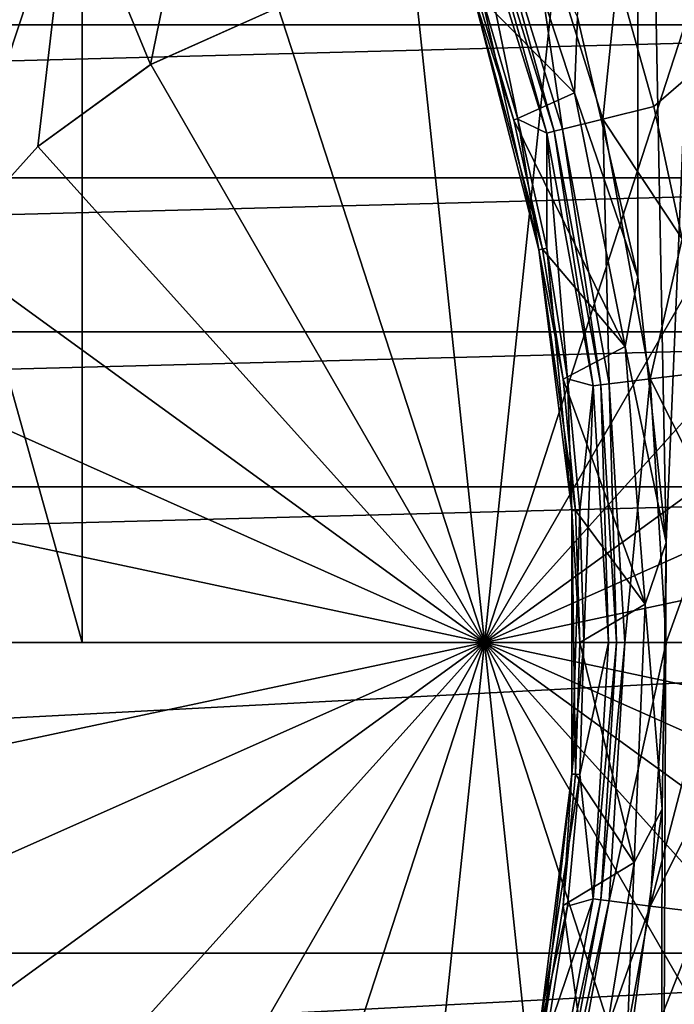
# Model space of a CAD drawing. Header units: millimetres. Extents: x -108 to 102, y -42 to 80.
# Tile 525 of 539: x 66 to 71, y 32 to 39. Entities that reach past the tile are written whole.
import ezdxf

# ---------------------------------------------------------------- set-up
doc = ezdxf.new("R2010")
doc.units = ezdxf.units.MM
doc.header["$LTSCALE"] = 81.481481
for name, color, linetype in [('21', 7, 'CONTINUOUS'), ('2692', 7, 'CONTINUOUS'), ('2694', 7, 'CONTINUOUS'), ('2698', 7, 'CONTINUOUS'), ('2701', 7, 'CONTINUOUS'), ('2702', 7, 'CONTINUOUS'), ('2704', 7, 'CONTINUOUS'), ('2706', 7, 'CONTINUOUS'), ('2707', 7, 'CONTINUOUS'), ('2709', 7, 'CONTINUOUS'), ('2711', 7, 'CONTINUOUS'), ('2713', 7, 'CONTINUOUS'), ('2715', 7, 'CONTINUOUS'), ('2718', 7, 'CONTINUOUS'), ('2719', 7, 'CONTINUOUS'), ('2720', 7, 'CONTINUOUS'), ('2783', 7, 'CONTINUOUS'), ('2784', 7, 'CONTINUOUS'), ('43', 7, 'CONTINUOUS'), ('45', 7, 'CONTINUOUS'), ('46', 7, 'CONTINUOUS'), ('5', 7, 'CONTINUOUS')]:
    doc.layers.add(name, color=color, linetype=linetype)

msp = doc.modelspace()

# ---------------------------------------------------------------- linework, layer by layer
at = {"layer": '21', "color": 7, "linetype": 'CONTINUOUS', "true_color": 0x96918c}
for points in [[(67.3854, 40.6608, 115.05), (67.0127, 38.8298, 115.05), (66.4094, 40.2862, 115.05), (67.3854, 40.6608, 115.05)], [(67.9677, 39.255, 115.05), (67.0127, 38.8298, 115.05), (67.3854, 40.6608, 115.05), (67.9677, 39.255, 115.05)], [(66.4094, 40.2862, 115.05), (65.4676, 37.4384, 115.05), (65.3769, 40.1227, 115.05), (66.4094, 40.2862, 115.05)], [(66.167, 38.2153, 115.05), (65.4676, 37.4384, 115.05), (66.4094, 40.2862, 115.05), (66.167, 38.2153, 115.05)], [(67.0127, 38.8298, 115.05), (66.167, 38.2153, 115.05), (66.4094, 40.2862, 115.05), (67.0127, 38.8298, 115.05)]]:
    msp.add_3dface(points, dxfattribs=at)
at = {"layer": '2692', "color": 7, "linetype": 'CONTINUOUS'}
for points in [[(70.5113, 39.4887, 106.55), (70.7829, 38.5141, 106.55), (71.6472, 39.2609, 104.7427), (70.5113, 39.4887, 106.55)], [(70.7829, 38.5141, 106.55), (70.9958, 37.5222, 106.55), (71.6472, 39.2609, 104.7427), (70.7829, 38.5141, 106.55)]]:
    msp.add_3dface(points, dxfattribs=at)
at = {"layer": '2694', "color": 7, "linetype": 'CONTINUOUS'}
for points in [[(70.6627, 37.2367, 96.55), (70.2094, 39.1841, 96.55), (70.6667, 46.0734, 96.55), (70.6627, 37.2367, 96.55)], [(70.8756, 35.2494, 96.55), (70.6627, 37.2367, 96.55), (70.6667, 46.0734, 96.55), (70.8756, 35.2494, 96.55)], [(71.2869, 45.1538, 96.55), (70.8756, 35.2494, 96.55), (70.6667, 46.0734, 96.55), (71.2869, 45.1538, 96.55)], [(70.8258, 23.152, 96.55), (70.8756, 35.2494, 96.55), (71.2869, 45.1538, 96.55), (70.8258, 23.152, 96.55)], [(71.434, 24.0818, 96.55), (70.8258, 23.152, 96.55), (71.2869, 45.1538, 96.55), (71.434, 24.0818, 96.55)], [(70.845, 33.2513, 96.55), (70.8756, 35.2494, 96.55), (70.8258, 23.152, 96.55), (70.845, 33.2513, 96.55)], [(70.5717, 31.272, 96.55), (70.845, 33.2513, 96.55), (70.8258, 23.152, 96.55), (70.5717, 31.272, 96.55)]]:
    msp.add_3dface(points, dxfattribs=at)
at = {"layer": '2698', "color": 7, "linetype": 'CONTINUOUS'}
for points in [[(69.4873, 39.3696, 102.3086), (69.7635, 38.419, 102.3086), (69.4068, 40.1534, 102.4929), (69.4873, 39.3696, 102.3086)], [(69.4068, 40.1534, 102.4929), (69.7635, 38.419, 102.3086), (69.9796, 38.3154, 102.4929), (69.4068, 40.1534, 102.4929)], [(69.7635, 38.419, 102.3086), (69.9795, 37.4528, 102.3086), (69.9796, 38.3154, 102.4929), (69.7635, 38.419, 102.3086)], [(69.9795, 37.4528, 102.3086), (70.1343, 36.4751, 102.3086), (69.9796, 38.3154, 102.4929), (69.9795, 37.4528, 102.3086)], [(69.9796, 38.3154, 102.4929), (70.1343, 36.4751, 102.3086), (70.3266, 36.4217, 102.4929), (69.9796, 38.3154, 102.4929)], [(70.1343, 36.4751, 102.3086), (70.2275, 35.4895, 102.3086), (70.3266, 36.4217, 102.4929), (70.1343, 36.4751, 102.3086)], [(70.2275, 35.4895, 102.3086), (70.2586, 34.5, 102.3086), (70.3266, 36.4217, 102.4929), (70.2275, 35.4895, 102.3086)], [(70.3266, 36.4217, 102.4929), (70.2586, 34.5, 102.3086), (70.4429, 34.5, 102.4929), (70.3266, 36.4217, 102.4929)], [(70.2586, 34.5, 102.3086), (70.2275, 33.5105, 102.3086), (70.4429, 34.5, 102.4929), (70.2586, 34.5, 102.3086)], [(70.4429, 34.5, 102.4929), (70.2275, 33.5105, 102.3086), (70.3266, 32.5783, 102.4929), (70.4429, 34.5, 102.4929)], [(70.2275, 33.5105, 102.3086), (70.1343, 32.5249, 102.3086), (70.3266, 32.5783, 102.4929), (70.2275, 33.5105, 102.3086)], [(70.1343, 32.5249, 102.3086), (69.9794, 31.5471, 102.3086), (70.3266, 32.5783, 102.4929), (70.1343, 32.5249, 102.3086)], [(70.3266, 32.5783, 102.4929), (69.9794, 31.5471, 102.3086), (69.9796, 30.6846, 102.4929), (70.3266, 32.5783, 102.4929)]]:
    msp.add_3dface(points, dxfattribs=at)
at = {"layer": '2701', "color": 7, "linetype": 'CONTINUOUS'}
for points in [[(69.4616, 40.1742, 102.6308), (70.0364, 38.3294, 102.6308), (69.5206, 40.1966, 106.25), (69.4616, 40.1742, 102.6308)], [(69.5206, 40.1966, 106.25), (70.0364, 38.3294, 102.6308), (70.0978, 38.3445, 106.25), (69.5206, 40.1966, 106.25)], [(70.0364, 38.3294, 102.6308), (70.3847, 36.4287, 102.6308), (70.0978, 38.3445, 106.25), (70.0364, 38.3294, 102.6308)], [(70.0978, 38.3445, 106.25), (70.3847, 36.4287, 102.6308), (70.4475, 36.4364, 106.25), (70.0978, 38.3445, 106.25)], [(70.3847, 36.4287, 102.6308), (70.5014, 34.5, 102.6308), (70.4475, 36.4364, 106.25), (70.3847, 36.4287, 102.6308)], [(70.4475, 36.4364, 106.25), (70.5014, 34.5, 102.6308), (70.5646, 34.5, 106.25), (70.4475, 36.4364, 106.25)], [(70.5014, 34.5, 102.6308), (70.3847, 32.5712, 102.6308), (70.5646, 34.5, 106.25), (70.5014, 34.5, 102.6308)], [(70.5646, 34.5, 106.25), (70.3847, 32.5712, 102.6308), (70.4475, 32.5636, 106.25), (70.5646, 34.5, 106.25)], [(70.3847, 32.5712, 102.6308), (70.0364, 30.6706, 102.6308), (70.4475, 32.5636, 106.25), (70.3847, 32.5712, 102.6308)], [(70.4475, 32.5636, 106.25), (70.0364, 30.6706, 102.6308), (70.0978, 30.6555, 106.25), (70.4475, 32.5636, 106.25)]]:
    msp.add_3dface(points, dxfattribs=at)
at = {"layer": '2702', "color": 7, "linetype": 'CONTINUOUS'}
for points in [[(69.4068, 40.1534, 102.4929), (69.9796, 38.3154, 102.4929), (69.4616, 40.1742, 102.6308), (69.4068, 40.1534, 102.4929)], [(69.9796, 38.3154, 102.4929), (70.0364, 38.3294, 102.6308), (69.4616, 40.1742, 102.6308), (69.9796, 38.3154, 102.4929)], [(69.9796, 38.3154, 102.4929), (70.3266, 36.4217, 102.4929), (70.0364, 38.3294, 102.6308), (69.9796, 38.3154, 102.4929)], [(70.3266, 36.4217, 102.4929), (70.3847, 36.4287, 102.6308), (70.0364, 38.3294, 102.6308), (70.3266, 36.4217, 102.4929)], [(70.3266, 36.4217, 102.4929), (70.4429, 34.5, 102.4929), (70.3847, 36.4287, 102.6308), (70.3266, 36.4217, 102.4929)], [(70.4429, 34.5, 102.4929), (70.5014, 34.5, 102.6308), (70.3847, 36.4287, 102.6308), (70.4429, 34.5, 102.4929)], [(70.4429, 34.5, 102.4929), (70.3266, 32.5783, 102.4929), (70.5014, 34.5, 102.6308), (70.4429, 34.5, 102.4929)], [(70.3266, 32.5783, 102.4929), (70.3847, 32.5712, 102.6308), (70.5014, 34.5, 102.6308), (70.3266, 32.5783, 102.4929)], [(70.3266, 32.5783, 102.4929), (69.9796, 30.6846, 102.4929), (70.3847, 32.5712, 102.6308), (70.3266, 32.5783, 102.4929)], [(69.9796, 30.6846, 102.4929), (70.0364, 30.6706, 102.6308), (70.3847, 32.5712, 102.6308), (69.9796, 30.6846, 102.4929)]]:
    msp.add_3dface(points, dxfattribs=at)
at = {"layer": '2704', "color": 7, "linetype": 'CONTINUOUS'}
for points in [[(70.1886, 38.6162, 96.65), (69.4571, 39.3598, 97.5036), (69.5862, 40.4568, 96.65), (70.1886, 38.6162, 96.65)], [(69.7327, 38.4111, 97.5036), (69.4571, 39.3598, 97.5036), (70.1886, 38.6162, 96.65), (69.7327, 38.4111, 97.5036)], [(70.5674, 36.717, 96.65), (69.7327, 38.4111, 97.5036), (70.1886, 38.6162, 96.65), (70.5674, 36.717, 96.65)], [(69.9482, 37.4469, 97.5036), (69.7327, 38.4111, 97.5036), (70.5674, 36.717, 96.65), (69.9482, 37.4469, 97.5036)], [(70.1028, 36.4711, 97.5036), (69.9482, 37.4469, 97.5036), (70.5674, 36.717, 96.65), (70.1028, 36.4711, 97.5036)], [(70.7171, 34.7861, 96.65), (70.1028, 36.4711, 97.5036), (70.5674, 36.717, 96.65), (70.7171, 34.7861, 96.65)], [(70.1958, 35.4875, 97.5036), (70.1028, 36.4711, 97.5036), (70.7171, 34.7861, 96.65), (70.1958, 35.4875, 97.5036)], [(70.2268, 34.5, 97.5036), (70.1958, 35.4875, 97.5036), (70.7171, 34.7861, 96.65), (70.2268, 34.5, 97.5036)], [(70.6356, 32.8511, 96.65), (70.2268, 34.5, 97.5036), (70.7171, 34.7861, 96.65), (70.6356, 32.8511, 96.65)], [(70.1958, 33.5125, 97.5036), (70.2268, 34.5, 97.5036), (70.6356, 32.8511, 96.65), (70.1958, 33.5125, 97.5036)], [(70.1028, 32.5289, 97.5036), (70.1958, 33.5125, 97.5036), (70.6356, 32.8511, 96.65), (70.1028, 32.5289, 97.5036)], [(70.324, 30.9397, 96.65), (70.1028, 32.5289, 97.5036), (70.6356, 32.8511, 96.65), (70.324, 30.9397, 96.65)], [(69.9482, 31.5531, 97.5036), (70.1028, 32.5289, 97.5036), (70.324, 30.9397, 96.65), (69.9482, 31.5531, 97.5036)]]:
    msp.add_3dface(points, dxfattribs=at)
at = {"layer": '2706', "color": 7, "linetype": 'CONTINUOUS'}
for points in [[(70.2094, 39.1841, 96.55), (70.1886, 38.6162, 96.65), (69.5862, 40.4568, 96.65), (70.2094, 39.1841, 96.55)], [(70.2094, 39.1841, 96.55), (70.6627, 37.2367, 96.55), (70.1886, 38.6162, 96.65), (70.2094, 39.1841, 96.55)], [(70.6627, 37.2367, 96.55), (70.5674, 36.717, 96.65), (70.1886, 38.6162, 96.65), (70.6627, 37.2367, 96.55)], [(70.6627, 37.2367, 96.55), (70.8756, 35.2494, 96.55), (70.5674, 36.717, 96.65), (70.6627, 37.2367, 96.55)], [(70.8756, 35.2494, 96.55), (70.7171, 34.7861, 96.65), (70.5674, 36.717, 96.65), (70.8756, 35.2494, 96.55)], [(70.8756, 35.2494, 96.55), (70.845, 33.2513, 96.55), (70.7171, 34.7861, 96.65), (70.8756, 35.2494, 96.55)], [(70.845, 33.2513, 96.55), (70.6356, 32.8511, 96.65), (70.7171, 34.7861, 96.65), (70.845, 33.2513, 96.55)], [(70.845, 33.2513, 96.55), (70.5717, 31.272, 96.55), (70.6356, 32.8511, 96.65), (70.845, 33.2513, 96.55)], [(70.5717, 31.272, 96.55), (70.324, 30.9397, 96.65), (70.6356, 32.8511, 96.65), (70.5717, 31.272, 96.55)]]:
    msp.add_3dface(points, dxfattribs=at)
at = {"layer": '2707', "color": 7, "linetype": 'CONTINUOUS'}
for points in [[(70.3991, 38.4195, 106.55), (70.5113, 39.4887, 106.55), (69.8109, 40.3068, 106.55), (70.3991, 38.4195, 106.55)], [(70.7829, 38.5141, 106.55), (70.5113, 39.4887, 106.55), (70.3991, 38.4195, 106.55), (70.7829, 38.5141, 106.55)], [(70.9958, 37.5222, 106.55), (70.7829, 38.5141, 106.55), (70.3991, 38.4195, 106.55), (70.9958, 37.5222, 106.55)], [(70.7557, 36.4745, 106.55), (70.9958, 37.5222, 106.55), (70.3991, 38.4195, 106.55), (70.7557, 36.4745, 106.55)], [(71.1481, 36.5222, 106.55), (70.9958, 37.5222, 106.55), (70.7557, 36.4745, 106.55), (71.1481, 36.5222, 106.55)], [(71.2398, 35.5123, 106.55), (71.1481, 36.5222, 106.55), (70.7557, 36.4745, 106.55), (71.2398, 35.5123, 106.55)], [(70.8752, 34.5, 106.55), (71.2398, 35.5123, 106.55), (70.7557, 36.4745, 106.55), (70.8752, 34.5, 106.55)], [(71.2705, 34.5, 106.55), (71.2398, 35.5123, 106.55), (70.8752, 34.5, 106.55), (71.2705, 34.5, 106.55)], [(71.2398, 33.4877, 106.55), (71.2705, 34.5, 106.55), (70.7557, 32.5255, 106.55), (71.2398, 33.4877, 106.55)], [(70.7557, 32.5255, 106.55), (71.2705, 34.5, 106.55), (70.8752, 34.5, 106.55), (70.7557, 32.5255, 106.55)], [(71.1481, 32.4778, 106.55), (71.2398, 33.4877, 106.55), (70.7557, 32.5255, 106.55), (71.1481, 32.4778, 106.55)], [(70.3991, 30.5805, 106.55), (71.1481, 32.4778, 106.55), (70.7557, 32.5255, 106.55), (70.3991, 30.5805, 106.55)], [(70.9958, 31.4778, 106.55), (71.1481, 32.4778, 106.55), (70.3991, 30.5805, 106.55), (70.9958, 31.4778, 106.55)]]:
    msp.add_3dface(points, dxfattribs=at)
at = {"layer": '2709', "color": 7, "linetype": 'CONTINUOUS'}
for points in [[(69.5206, 40.1966, 106.25), (70.0978, 38.3445, 106.25), (69.8109, 40.3068, 106.55), (69.5206, 40.1966, 106.25)], [(70.0978, 38.3445, 106.25), (70.3991, 38.4195, 106.55), (69.8109, 40.3068, 106.55), (70.0978, 38.3445, 106.25)], [(70.0978, 38.3445, 106.25), (70.4475, 36.4364, 106.25), (70.3991, 38.4195, 106.55), (70.0978, 38.3445, 106.25)], [(70.4475, 36.4364, 106.25), (70.7557, 36.4745, 106.55), (70.3991, 38.4195, 106.55), (70.4475, 36.4364, 106.25)], [(70.4475, 36.4364, 106.25), (70.5646, 34.5, 106.25), (70.7557, 36.4745, 106.55), (70.4475, 36.4364, 106.25)], [(70.5646, 34.5, 106.25), (70.8752, 34.5, 106.55), (70.7557, 36.4745, 106.55), (70.5646, 34.5, 106.25)], [(70.5646, 34.5, 106.25), (70.4475, 32.5636, 106.25), (70.8752, 34.5, 106.55), (70.5646, 34.5, 106.25)], [(70.4475, 32.5636, 106.25), (70.7557, 32.5255, 106.55), (70.8752, 34.5, 106.55), (70.4475, 32.5636, 106.25)], [(70.4475, 32.5636, 106.25), (70.0978, 30.6555, 106.25), (70.7557, 32.5255, 106.55), (70.4475, 32.5636, 106.25)], [(70.0978, 30.6555, 106.25), (70.3991, 30.5805, 106.55), (70.7557, 32.5255, 106.55), (70.0978, 30.6555, 106.25)]]:
    msp.add_3dface(points, dxfattribs=at)
at = {"layer": '2711', "color": 7, "linetype": 'CONTINUOUS'}
for points in [[(69.9219, 37.4419, 102.1672), (69.4316, 39.3516, 102.1672), (69.9219, 37.4419, 97.6036), (69.9219, 37.4419, 102.1672)], [(69.9219, 37.4419, 97.6036), (69.4316, 39.3516, 102.1672), (69.4316, 39.3516, 97.6036), (69.9219, 37.4419, 97.6036)], [(70.169, 35.4858, 102.1672), (69.9219, 37.4419, 102.1672), (70.169, 35.4858, 97.6036), (70.169, 35.4858, 102.1672)], [(70.169, 35.4858, 97.6036), (69.9219, 37.4419, 102.1672), (69.9219, 37.4419, 97.6036), (70.169, 35.4858, 97.6036)], [(70.169, 33.5142, 102.1672), (70.169, 35.4858, 102.1672), (70.169, 33.5142, 97.6036), (70.169, 33.5142, 102.1672)], [(70.169, 33.5142, 97.6036), (70.169, 35.4858, 102.1672), (70.169, 35.4858, 97.6036), (70.169, 33.5142, 97.6036)], [(69.9219, 31.5581, 102.1672), (70.169, 33.5142, 102.1672), (69.9219, 31.5581, 97.6036), (69.9219, 31.5581, 102.1672)], [(69.9219, 31.5581, 97.6036), (70.169, 33.5142, 102.1672), (70.169, 33.5142, 97.6036), (69.9219, 31.5581, 97.6036)]]:
    msp.add_3dface(points, dxfattribs=at)
at = {"layer": '2713', "color": 7, "linetype": 'CONTINUOUS'}
for points in [[(69.4571, 39.3598, 97.5036), (69.7327, 38.4111, 97.5036), (69.4316, 39.3516, 97.6036), (69.4571, 39.3598, 97.5036)], [(69.7327, 38.4111, 97.5036), (69.9482, 37.4469, 97.5036), (69.4316, 39.3516, 97.6036), (69.7327, 38.4111, 97.5036)], [(69.9482, 37.4469, 97.5036), (69.9219, 37.4419, 97.6036), (69.4316, 39.3516, 97.6036), (69.9482, 37.4469, 97.5036)], [(69.9482, 37.4469, 97.5036), (70.1028, 36.4711, 97.5036), (69.9219, 37.4419, 97.6036), (69.9482, 37.4469, 97.5036)], [(70.1028, 36.4711, 97.5036), (70.1958, 35.4875, 97.5036), (69.9219, 37.4419, 97.6036), (70.1028, 36.4711, 97.5036)], [(70.1958, 35.4875, 97.5036), (70.169, 35.4858, 97.6036), (69.9219, 37.4419, 97.6036), (70.1958, 35.4875, 97.5036)], [(70.1958, 35.4875, 97.5036), (70.2268, 34.5, 97.5036), (70.169, 35.4858, 97.6036), (70.1958, 35.4875, 97.5036)], [(70.2268, 34.5, 97.5036), (70.1958, 33.5125, 97.5036), (70.169, 35.4858, 97.6036), (70.2268, 34.5, 97.5036)], [(70.1958, 33.5125, 97.5036), (70.169, 33.5142, 97.6036), (70.169, 35.4858, 97.6036), (70.1958, 33.5125, 97.5036)], [(69.9482, 31.5531, 97.5036), (69.9219, 31.5581, 97.6036), (70.169, 33.5142, 97.6036), (69.9482, 31.5531, 97.5036)], [(70.1028, 32.5289, 97.5036), (69.9482, 31.5531, 97.5036), (70.169, 33.5142, 97.6036), (70.1028, 32.5289, 97.5036)], [(70.1958, 33.5125, 97.5036), (70.1028, 32.5289, 97.5036), (70.169, 33.5142, 97.6036), (70.1958, 33.5125, 97.5036)]]:
    msp.add_3dface(points, dxfattribs=at)
at = {"layer": '2715', "color": 7, "linetype": 'CONTINUOUS'}
for points in [[(69.4316, 39.3516, 102.1672), (69.9219, 37.4419, 102.1672), (69.4873, 39.3696, 102.3086), (69.4316, 39.3516, 102.1672)], [(69.9219, 37.4419, 102.1672), (69.7635, 38.419, 102.3086), (69.4873, 39.3696, 102.3086), (69.9219, 37.4419, 102.1672)], [(69.9219, 37.4419, 102.1672), (69.9795, 37.4528, 102.3086), (69.7635, 38.419, 102.3086), (69.9219, 37.4419, 102.1672)], [(69.9219, 37.4419, 102.1672), (70.169, 35.4858, 102.1672), (69.9795, 37.4528, 102.3086), (69.9219, 37.4419, 102.1672)], [(70.169, 35.4858, 102.1672), (70.1343, 36.4751, 102.3086), (69.9795, 37.4528, 102.3086), (70.169, 35.4858, 102.1672)], [(70.169, 35.4858, 102.1672), (70.2275, 35.4895, 102.3086), (70.1343, 36.4751, 102.3086), (70.169, 35.4858, 102.1672)], [(70.169, 35.4858, 102.1672), (70.169, 33.5142, 102.1672), (70.2275, 35.4895, 102.3086), (70.169, 35.4858, 102.1672)], [(70.169, 33.5142, 102.1672), (70.2586, 34.5, 102.3086), (70.2275, 35.4895, 102.3086), (70.169, 33.5142, 102.1672)], [(70.169, 33.5142, 102.1672), (70.2275, 33.5105, 102.3086), (70.2586, 34.5, 102.3086), (70.169, 33.5142, 102.1672)], [(70.169, 33.5142, 102.1672), (69.9219, 31.5581, 102.1672), (70.2275, 33.5105, 102.3086), (70.169, 33.5142, 102.1672)], [(69.9219, 31.5581, 102.1672), (70.1343, 32.5249, 102.3086), (70.2275, 33.5105, 102.3086), (69.9219, 31.5581, 102.1672)], [(69.9219, 31.5581, 102.1672), (69.9794, 31.5471, 102.3086), (70.1343, 32.5249, 102.3086), (69.9219, 31.5581, 102.1672)]]:
    msp.add_3dface(points, dxfattribs=at)
at = {"layer": '2718', "color": 7, "linetype": 'CONTINUOUS'}
for points in [[(56.5, 70.3, 98.25), (56.5, 34.5, 98.25), (66.5, 70.3, 98.25), (56.5, 70.3, 98.25)], [(56.5, 34.5, 98.25), (66.5, 34.5, 98.25), (66.5, 70.3, 98.25), (56.5, 34.5, 98.25)]]:
    msp.add_3dface(points, dxfattribs=at)
at = {"layer": '2719', "color": 7, "linetype": 'CONTINUOUS'}
for points in [[(66.5, 34.5, 97.25), (66.5, 70.3, 97.25), (66.5, 34.5, 98.25), (66.5, 34.5, 97.25)], [(66.5, 34.5, 98.25), (66.5, 70.3, 97.25), (66.5, 70.3, 98.25), (66.5, 34.5, 98.25)]]:
    msp.add_3dface(points, dxfattribs=at)
at = {"layer": '2720', "color": 7, "linetype": 'CONTINUOUS'}
for points in [[(56.5, 34.5, 97.25), (56.5, 70.3, 97.25), (66.5, 34.5, 97.25), (56.5, 34.5, 97.25)], [(66.5, 34.5, 97.25), (56.5, 70.3, 97.25), (66.5, 70.3, 97.25), (66.5, 34.5, 97.25)]]:
    msp.add_3dface(points, dxfattribs=at)
at = {"layer": '2783', "color": 7, "linetype": 'CONTINUOUS', "true_color": 0x96918c}
for points in [[(-58.5301, 35.1472, 82.05), (-58.5301, 33.8528, 82.05), (87.5, -10.5, 82.05), (-58.5301, 35.1472, 82.05)], [(43.8012, 16.7209, 82.05), (-58.5301, 35.1472, 82.05), (87.5, -10.5, 82.05), (43.8012, 16.7209, 82.05)], [(-58.5301, 33.8528, 82.05), (-58.768, 32.5834, 82.05), (87.5, -10.5, 82.05), (-58.5301, 33.8528, 82.05)], [(-58.768, 32.5834, 82.05), (-59.234, 31.3807, 82.05), (87.5, -10.5, 82.05), (-58.768, 32.5834, 82.05)]]:
    msp.add_3dface(points, dxfattribs=at)
at = {"layer": '2784', "color": 7, "linetype": 'CONTINUOUS', "true_color": 0x96918c}
for points in [[(-59.9131, 38.7171, 80.05), (-60.7847, 39.6736, 80.05), (87.5, 79.5, 80.05), (-59.9131, 38.7171, 80.05)], [(-59.234, 37.6193, 80.05), (-59.9131, 38.7171, 80.05), (87.5, 79.5, 80.05), (-59.234, 37.6193, 80.05)], [(-58.768, 36.4166, 80.05), (-59.234, 37.6193, 80.05), (87.5, 79.5, 80.05), (-58.768, 36.4166, 80.05)], [(-58.5301, 35.1472, 80.05), (-58.768, 36.4166, 80.05), (87.5, 79.5, 80.05), (-58.5301, 35.1472, 80.05)], [(-58.5301, 33.8528, 80.05), (-58.5301, 35.1472, 80.05), (87.5, 79.5, 80.05), (-58.5301, 33.8528, 80.05)], [(43.8012, 52.2791, 80.05), (-58.5301, 33.8528, 80.05), (87.5, 79.5, 80.05), (43.8012, 52.2791, 80.05)]]:
    msp.add_3dface(points, dxfattribs=at)
at = {"layer": '43', "color": 7, "linetype": 'CONTINUOUS', "true_color": 0x96918c}
for points in [[(64.513, 34.5, 116.05), (69.513, 34.5, 119.0543), (64.6223, 33.4604, 116.05), (64.513, 34.5, 116.05)], [(64.6223, 33.4604, 116.05), (69.513, 34.5, 119.0543), (64.9453, 32.4663, 116.05), (64.6223, 33.4604, 116.05)], [(64.9453, 32.4663, 116.05), (69.513, 34.5, 119.0543), (65.4679, 31.5611, 116.05), (64.9453, 32.4663, 116.05)], [(65.4679, 31.5611, 116.05), (69.513, 34.5, 119.0543), (66.1673, 30.7843, 116.05), (65.4679, 31.5611, 116.05)], [(66.1673, 30.7843, 116.05), (69.513, 34.5, 119.0543), (67.013, 30.1699, 116.05), (66.1673, 30.7843, 116.05)], [(67.013, 30.1699, 116.05), (69.513, 34.5, 119.0543), (67.9679, 29.7447, 116.05), (67.013, 30.1699, 116.05)], [(67.9679, 29.7447, 116.05), (69.513, 34.5, 119.0543), (68.9904, 29.5274, 116.05), (67.9679, 29.7447, 116.05)], [(68.9904, 29.5274, 116.05), (69.513, 34.5, 119.0543), (70.0356, 29.5274, 116.05), (68.9904, 29.5274, 116.05)], [(70.0356, 29.5274, 116.05), (69.513, 34.5, 119.0543), (71.0581, 29.7447, 116.05), (70.0356, 29.5274, 116.05)], [(71.0581, 29.7447, 116.05), (69.513, 34.5, 119.0543), (72.013, 30.1699, 116.05), (71.0581, 29.7447, 116.05)], [(72.013, 30.1699, 116.05), (69.513, 34.5, 119.0543), (72.8587, 30.7843, 116.05), (72.013, 30.1699, 116.05)], [(72.8587, 30.7843, 116.05), (69.513, 34.5, 119.0543), (73.5581, 31.5611, 116.05), (72.8587, 30.7843, 116.05)], [(73.5581, 31.5611, 116.05), (69.513, 34.5, 119.0543), (74.0807, 32.4663, 116.05), (73.5581, 31.5611, 116.05)], [(74.0807, 32.4663, 116.05), (69.513, 34.5, 119.0543), (74.4037, 33.4604, 116.05), (74.0807, 32.4663, 116.05)], [(74.4037, 33.4604, 116.05), (69.513, 34.5, 119.0543), (74.513, 34.5, 116.05), (74.4037, 33.4604, 116.05)]]:
    msp.add_3dface(points, dxfattribs=at)
at = {"layer": '45', "color": 7, "linetype": 'CONTINUOUS', "true_color": 0x96918c}
for points in [[(68.9904, 39.4726, 116.05), (69.513, 34.5, 119.0543), (67.9679, 39.2553, 116.05), (68.9904, 39.4726, 116.05)], [(70.0356, 39.4726, 116.05), (69.513, 34.5, 119.0543), (68.9904, 39.4726, 116.05), (70.0356, 39.4726, 116.05)], [(71.0581, 39.2553, 116.05), (69.513, 34.5, 119.0543), (70.0356, 39.4726, 116.05), (71.0581, 39.2553, 116.05)], [(67.9679, 39.2553, 116.05), (69.513, 34.5, 119.0543), (67.013, 38.8301, 116.05), (67.9679, 39.2553, 116.05)], [(72.013, 38.8301, 116.05), (69.513, 34.5, 119.0543), (71.0581, 39.2553, 116.05), (72.013, 38.8301, 116.05)], [(67.013, 38.8301, 116.05), (69.513, 34.5, 119.0543), (66.1673, 38.2157, 116.05), (67.013, 38.8301, 116.05)], [(72.8587, 38.2157, 116.05), (69.513, 34.5, 119.0543), (72.013, 38.8301, 116.05), (72.8587, 38.2157, 116.05)], [(66.1673, 38.2157, 116.05), (69.513, 34.5, 119.0543), (65.4679, 37.4389, 116.05), (66.1673, 38.2157, 116.05)], [(73.5581, 37.4389, 116.05), (69.513, 34.5, 119.0543), (72.8587, 38.2157, 116.05), (73.5581, 37.4389, 116.05)], [(65.4679, 37.4389, 116.05), (69.513, 34.5, 119.0543), (64.9453, 36.5337, 116.05), (65.4679, 37.4389, 116.05)], [(74.0807, 36.5337, 116.05), (69.513, 34.5, 119.0543), (73.5581, 37.4389, 116.05), (74.0807, 36.5337, 116.05)], [(64.9453, 36.5337, 116.05), (69.513, 34.5, 119.0543), (64.6223, 35.5396, 116.05), (64.9453, 36.5337, 116.05)], [(74.4037, 35.5396, 116.05), (69.513, 34.5, 119.0543), (74.0807, 36.5337, 116.05), (74.4037, 35.5396, 116.05)], [(69.513, 34.5, 119.0543), (64.513, 34.5, 116.05), (64.6223, 35.5396, 116.05), (69.513, 34.5, 119.0543)], [(74.513, 34.5, 116.05), (69.513, 34.5, 119.0543), (74.4037, 35.5396, 116.05), (74.513, 34.5, 116.05)]]:
    msp.add_3dface(points, dxfattribs=at)
at = {"layer": '46', "color": 7, "linetype": 'CONTINUOUS', "true_color": 0x96918c}
for points in [[(67.0127, 38.8298, 115.05), (67.9677, 39.255, 115.05), (67.013, 38.8301, 116.05), (67.0127, 38.8298, 115.05)], [(67.9677, 39.255, 115.05), (67.9679, 39.2553, 116.05), (67.013, 38.8301, 116.05), (67.9677, 39.255, 115.05)], [(66.167, 38.2153, 115.05), (67.0127, 38.8298, 115.05), (66.1673, 38.2157, 116.05), (66.167, 38.2153, 115.05)], [(67.0127, 38.8298, 115.05), (67.013, 38.8301, 116.05), (66.1673, 38.2157, 116.05), (67.0127, 38.8298, 115.05)], [(65.4676, 37.4384, 115.05), (66.167, 38.2153, 115.05), (65.4679, 37.4389, 116.05), (65.4676, 37.4384, 115.05)], [(66.167, 38.2153, 115.05), (66.1673, 38.2157, 116.05), (65.4679, 37.4389, 116.05), (66.167, 38.2153, 115.05)]]:
    msp.add_3dface(points, dxfattribs=at)
at = {"layer": '5', "color": 7, "linetype": 'CONTINUOUS', "true_color": 0x96918c}
for points in [[(33.0081, 40.2582, 127.05), (32.7364, 39.1266, 127.05), (75.9919, 40.2582, 127.05), (33.0081, 40.2582, 127.05)], [(75.9919, 40.2582, 127.05), (32.7364, 39.1266, 127.05), (76.2636, 39.1266, 127.05), (75.9919, 40.2582, 127.05)], [(32.7364, 39.1266, 127.05), (32.524, 37.9803, 127.05), (76.2636, 39.1266, 127.05), (32.7364, 39.1266, 127.05)], [(76.2636, 39.1266, 127.05), (32.524, 37.9803, 127.05), (76.476, 37.9803, 127.05), (76.2636, 39.1266, 127.05)], [(32.524, 37.9803, 127.05), (32.372, 36.8263, 127.05), (76.476, 37.9803, 127.05), (32.524, 37.9803, 127.05)], [(76.476, 37.9803, 127.05), (32.372, 36.8263, 127.05), (76.628, 36.8263, 127.05), (76.476, 37.9803, 127.05)], [(32.372, 36.8263, 127.05), (32.2807, 35.6667, 127.05), (76.628, 36.8263, 127.05), (32.372, 36.8263, 127.05)], [(76.628, 36.8263, 127.05), (32.2807, 35.6667, 127.05), (76.7193, 35.6667, 127.05), (76.628, 36.8263, 127.05)], [(32.2807, 35.6667, 127.05), (32.25, 34.5, 127.05), (76.7193, 35.6667, 127.05), (32.2807, 35.6667, 127.05)], [(76.7193, 35.6667, 127.05), (32.25, 34.5, 127.05), (76.75, 34.5, 127.05), (76.7193, 35.6667, 127.05)], [(76.75, 34.5, 127.05), (32.25, 34.5, 127.05), (32.372, 32.1737, 127.05), (76.75, 34.5, 127.05)], [(76.628, 32.1737, 127.05), (76.75, 34.5, 127.05), (32.372, 32.1737, 127.05), (76.628, 32.1737, 127.05)], [(32.7364, 29.8734, 127.05), (76.628, 32.1737, 127.05), (32.372, 32.1737, 127.05), (32.7364, 29.8734, 127.05)], [(76.2636, 29.8734, 127.05), (76.628, 32.1737, 127.05), (32.7364, 29.8734, 127.05), (76.2636, 29.8734, 127.05)]]:
    msp.add_3dface(points, dxfattribs=at)

doc.saveas('drawing.dxf')
